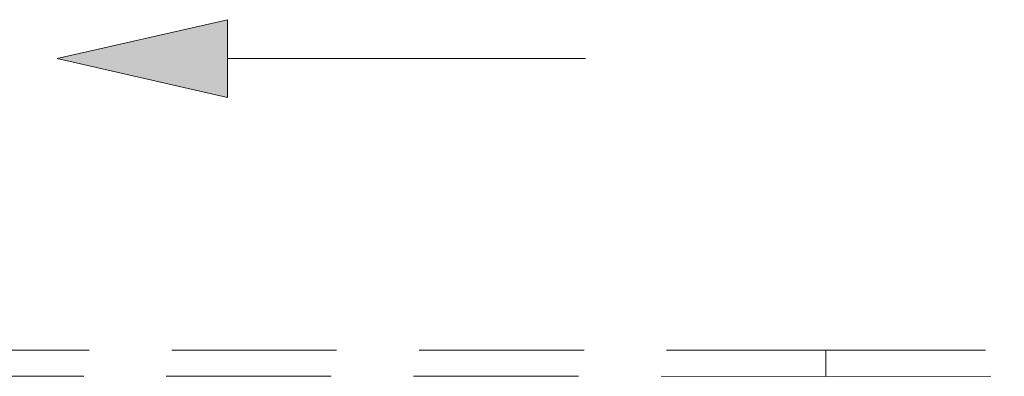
# Model space of a CAD drawing. Header units: millimetres. Extents: x -13532 to 2392, y -5241 to 5322.
# Tile 351 of 401: x -2296 to -2207, y -1987 to -1955. Entities that reach past the tile are written whole.
import ezdxf

# ---------------------------------------------------------------- set-up
doc = ezdxf.new("R2010")
doc.units = ezdxf.units.MM
doc.linetypes.add('DASH', pattern=[0.75, 0.5, -0.25])
doc.layers.add('a___wymiary', color=7, linetype='Continuous', lineweight=5, true_color=0x666666)
doc.layers.add('drzwi - AGP1', color=7, linetype='Continuous', lineweight=13, true_color=0x7f7f7f)
doc.layers.add('uwagi', color=7, linetype='Continuous', lineweight=50, true_color=0xf82f6b, plot=False)

# ---------------------------------------------------------------- blocks, each defined once
blk = doc.blocks.new('jhgjgj')
at = {"layer": 'a___wymiary'}
blk.add_hatch(color=256, dxfattribs=at).paths.add_polyline_path([(-8270.908, -4416.738), (-8255.424, -4420.286), (-8270.908, -4423.834), (-8270.908, -4420.286)])
blk.add_line((-8303.461, -4420.286), (-8270.908, -4420.286), dxfattribs=at)
for points in [[(-8255.424, -4420.286), (-8270.908, -4416.738), (-8270.908, -4420.286)], [(-8255.424, -4420.286), (-8270.908, -4423.834), (-8270.908, -4420.286)]]:
    blk.add_lwpolyline(points, dxfattribs=at)
blk = doc.blocks.new('wz1')
at = {"layer": 'drzwi - AGP1', "linetype": 'DASH', "ltscale": 30}
for p, q in [((-11391.107, 591.704), (-11286.607, 591.704)), ((-11182.107, 591.704), (-11286.607, 591.704)), ((-11286.607, 589.308), (-11391.107, 589.311)), ((-11286.607, 589.308), (-11182.107, 589.311))]:
    blk.add_line(p, q, dxfattribs=at)
blk.add_lwpolyline([(-11286.607, 591.704), (-11286.607, 589.308)], dxfattribs=at)
at = {"layer": 'a___wymiary', "xscale": -1}
blk.add_blockref('jhgjgj', (-19611.951, 5038.514), dxfattribs=at)

msp = doc.modelspace()

# ---------------------------------------------------------------- block references
at = {"layer": 'uwagi'}
msp.add_blockref('wz1', (9063.865, -2576.7661), dxfattribs=at)

doc.saveas('drawing.dxf')
